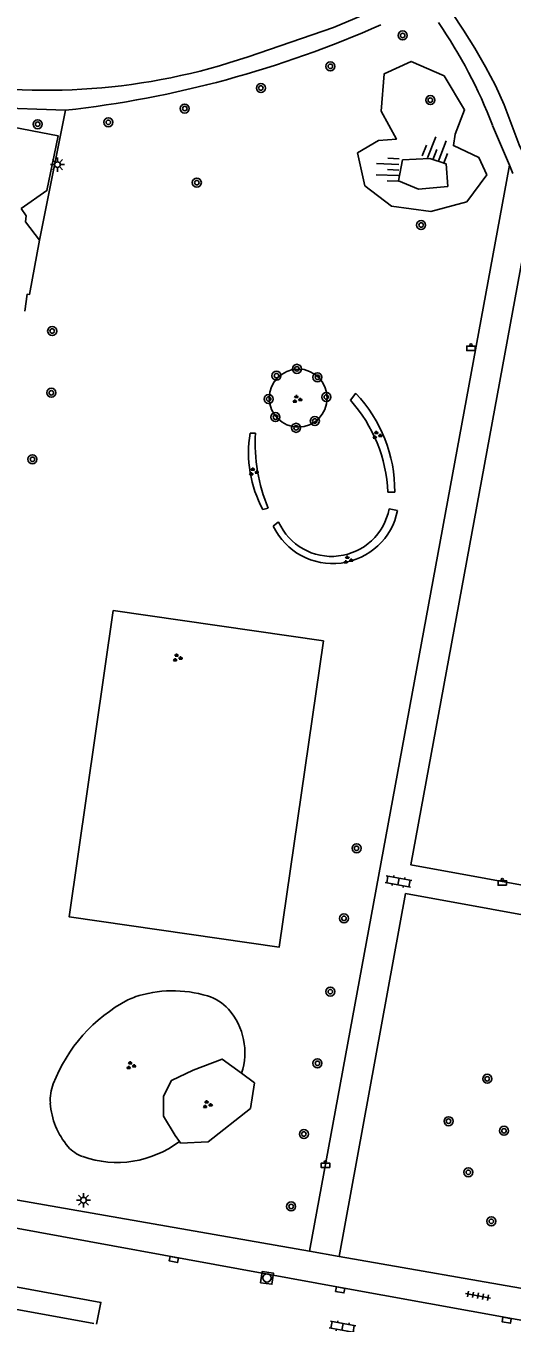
# Model space of a CAD drawing. Extents: x 132999 to 136000, y 398499 to 400501.
# Drawn here: x 133082.2 to 133125.3, y 399832.1 to 399947.1 of the extents above; entities that cross this region are included whole.
import ezdxf

# ---------------------------------------------------------------- set-up
doc = ezdxf.new("R2010")
doc.units = 0
for name, color, linetype in [('gg-afsc-erfafscheiding', 7, 'Continuous'), ('gg-knt-BGT kruinlijn', 7, 'Continuous'), ('gg-knt-bovenkant onderkant talud', 7, 'Continuous'), ('gg-knt-verharding', 7, 'Continuous'), ('gg-knt-verharding nz', 7, 'Continuous'), ('gt-grn-groengrens', 7, 'Continuous'), ('gt-grn-groengrens NZ', 7, 'Continuous'), ('gt-symb-afvalbak', 7, 'Continuous'), ('gt-symb-boom', 7, 'Continuous'), ('gt-symb-groenvak', 7, 'Continuous'), ('gt-symb-klinker verharding', 7, 'Continuous'), ('gt-symb-kolk', 7, 'Continuous'), ('gt-symb-lichtmast', 7, 'Continuous'), ('gt-symb-rioolschacht', 7, 'Continuous'), ('gt-symb-talud symbool', 7, 'Continuous'), ('gt-symb-tegel verharding', 7, 'Continuous')]:
    doc.layers.add(name, color=color, linetype=linetype)

# ---------------------------------------------------------------- blocks, each defined once
blk = doc.blocks.new('gt0-BOOM')
at = {"layer": 'gt-symb-boom'}
for radius in [0.4, 0.2]:
    blk.add_circle((0, 0), radius, dxfattribs=at)
blk = doc.blocks.new('gt0-LMAST')
at = {"layer": 'gt-symb-lichtmast'}
for p, q in [((-0.18, 0.17), (-0.45, 0.44)), ((-0.01, 0.25), (-0.01, 0.62)), ((0.17, 0.17), (0.44, 0.44)), ((-0.26, 0), (-0.63, 0)), ((-0.18, -0.18), (-0.45, -0.45)), ((-0.01, -0.25), (-0.01, -0.63)), ((0.44, -0.45), (0.17, -0.18)), ((0.24, 0), (0.62, 0))]:
    blk.add_line(p, q, dxfattribs=at)
blk.add_circle((-0.01, 0), 0.25, dxfattribs=at)
blk = doc.blocks.new('gt0-GRVAK')
at = {"layer": 'gt-symb-groenvak'}
for p, q in [((-0.11, 0.19), (-0.23, 0.24)), ((-0.18, 0.15), (0.09, 0.15)), ((-0.09, 0.21), (-0.16, 0.32)), ((-0.05, 0.21), (-0.05, 0.39)), ((0, 0.21), (0.06, 0.32)), ((0.01, 0.19), (0.13, 0.24)), ((0.26, -0.05), (0.2, 0.06)), ((0.3, -0.05), (0.3, 0.13)), ((0.35, -0.05), (0.41, 0.06)), ((-0.24, -0.23), (-0.36, -0.18)), ((-0.32, -0.26), (-0.05, -0.26)), ((-0.23, -0.21), (-0.29, -0.09)), ((-0.18, -0.2), (-0.18, -0.02)), ((-0.14, -0.21), (-0.07, -0.09)), ((-0.12, -0.23), (0, -0.18)), ((0.24, -0.07), (0.12, -0.02)), ((0.17, -0.11), (0.44, -0.11)), ((0.37, -0.07), (0.49, -0.02))]:
    blk.add_line(p, q, dxfattribs=at)
blk = doc.blocks.new('gt0-ABAK')
at = {"layer": 'gt-symb-afvalbak'}
blk.add_lwpolyline([(0.38, -0.5), (-0.37, -0.5), (-0.37, -0.1), (0.38, -0.1)], close=True, dxfattribs=at)
blk.add_circle((0, 0), 0.1, dxfattribs=at)
blk = doc.blocks.new('gt0-TALUD_1')
at = {"layer": 'gt-symb-talud symbool'}
for p, q in [((-1, -1), (-1, 0)), ((-0.5, -2), (-0.5, 0)), ((0, -1), (0, 0)), ((0.5, -2), (0.5, 0)), ((1, -1), (1, 0))]:
    blk.add_line(p, q, dxfattribs=at)
blk = doc.blocks.new('gt0-KL1')
at = {"layer": 'gt-symb-klinker verharding'}
for p, q in [((-1.15, 0.3), (1.15, 0.3)), ((-1, -0.3), (-1, 0.3)), ((-0.5, 0.3), (-0.5, 0.45)), ((0, -0.3), (0, 0.3)), ((0.5, 0.3), (0.5, 0.45)), ((1, -0.3), (1, 0.3)), ((-1.15, -0.3), (1.15, -0.3)), ((-0.5, -0.45), (-0.5, -0.3)), ((0.5, -0.45), (0.5, -0.3))]:
    blk.add_line(p, q, dxfattribs=at)
blk = doc.blocks.new('gt0-RS')
at = {"layer": 'gt-symb-rioolschacht'}
blk.add_lwpolyline([(-0.5, -0.5), (0.5, -0.5), (0.5, 0.5), (-0.5, 0.5)], close=True, dxfattribs=at)
blk.add_circle((0, 0), 0.375, dxfattribs=at)
blk = doc.blocks.new('gt0-KOLK')
at = {"layer": 'gt-symb-kolk'}
blk.add_lwpolyline([(0, 0), (0.37, 0), (0.37, 0.4), (-0.38, 0.4), (-0.38, 0), (0, 0)], dxfattribs=at)
blk = doc.blocks.new('gt0-TEG1')
at = {"layer": 'gt-symb-tegel verharding'}
for p, q in [((-1.12, 0), (1.12, 0)), ((-0.9, -0.25), (-0.9, 0.25)), ((-0.45, -0.25), (-0.45, 0.25)), ((0, -0.25), (0, 0.25)), ((0.45, -0.25), (0.45, 0.25)), ((0.9, -0.25), (0.9, 0.25))]:
    blk.add_line(p, q, dxfattribs=at)

msp = doc.modelspace()

# ---------------------------------------------------------------- linework, layer by layer
at = {"layer": 'gg-afsc-erfafscheiding'}
msp.add_lwpolyline([(133114.87, 399949.44), (133113.02, 399948.44), (133109.45, 399946.94), (133101.88, 399944.35)], dxfattribs=at)
msp.add_arc((133083.99, 399996.62), 55.25, 259.5142, 288.8936, dxfattribs=at)
at = {"layer": 'gg-knt-BGT kruinlijn'}
msp.add_lwpolyline([(133119.45, 399934.85), (133119.58, 399932.85), (133116.98, 399932.6), (133115.21, 399933.35), (133115.58, 399935.2), (133117.98, 399935.31), (133119.45, 399934.85)], dxfattribs=at)
at = {"layer": 'gg-knt-bovenkant onderkant talud'}
msp.add_lwpolyline([(133123.05, 399933.86), (133121.27, 399931.49), (133118.08, 399930.61), (133114.59, 399931.08), (133112.22, 399932.9), (133111.57, 399935.82), (133113.43, 399936.91), (133115.03, 399937.04), (133113.69, 399939.51), (133113.94, 399942.82), (133116.34, 399943.93), (133119.26, 399942.66), (133121.07, 399939.64), (133120.23, 399937.48), (133120.08, 399936.46), (133122.34, 399935.41), (133123.05, 399933.86)], dxfattribs=at)
at = {"layer": 'gg-knt-verharding'}
for p, q in [((133085.7, 399939.6), (133083.41, 399928.08)), ((133123.55, 399938.26), (133125.05, 399934.73)), ((133107.34, 399838.43), (133125.05, 399934.73)), ((133125.05, 399934.73), (133125.36, 399934)), ((133073.3, 399844.4), (133107.34, 399838.43)), ((133107.34, 399838.43), (133109.95, 399837.97)), ((133109.95, 399837.97), (133154.9, 399830.09)), ((133076.27, 399834.21), (133088.2, 399832.01))]:
    msp.add_line(p, q, dxfattribs=at)
for points in [[(133118.31, 399950.99), (133119.94, 399948.28), (133120.99, 399946.71), (133121.98, 399945.1), (133122.92, 399943.46), (133123.8, 399941.79), (133124.58, 399940.08), (133125.9, 399936.54), (133126.71, 399934.84)], [(133071.77, 399941.25), (133072.9, 399940.76), (133076.79, 399940.03), (133078.92, 399939.83), (133085.7, 399939.6)], [(133075.12, 399936.4), (133077.06, 399936.11), (133080.29, 399938.25), (133085.04, 399937.34), (133084.05, 399932.47), (133081.77, 399930.9)], [(133162.83, 399864.22), (133116.32, 399872.69), (133127.11, 399931.47), (133127.22, 399931.74)], [(133083.41, 399928.08), (133082.17, 399929.71), (133082.22, 399930.25), (133081.77, 399930.9)], [(133083.41, 399928.08), (133082.51, 399923.27), (133082.3, 399923.29), (133082.09, 399921.78)], [(133161.57, 399861.82), (133115.84, 399870.14), (133109.95, 399837.97)], [(133074.2, 399841.77), (133110.07, 399835.2), (133152.98, 399827.44)]]:
    msp.add_lwpolyline(points, dxfattribs=at)
for centre, radius, start, end in [((133075.26, 400033.48), 94.46, 276.3448, 293.9777), ((133082.55, 399922.48), 43.94, 21.0536, 34.5106)]:
    msp.add_arc(centre, radius, start, end, dxfattribs=at)
at = {"layer": 'gg-knt-verharding nz'}
msp.add_lwpolyline([(133088.46, 399831.97), (133088.84, 399833.89), (133073.71, 399836.66)], dxfattribs=at)
at = {"layer": 'gt-grn-groengrens'}
for p, q in [((133110.96, 399913.88), (133111.42, 399914.5)), ((133102.54, 399910.98), (133102.06, 399910.97)), ((133114.88, 399905.74), (133114.26, 399905.74)), ((133103.2, 399904.19), (133103.67, 399904.31)), ((133114.38, 399904.25), (133115.13, 399904.11)), ((133104.12, 399902.71), (133104.58, 399903.09))]:
    msp.add_line(p, q, dxfattribs=at)
for points in [[(133091.84, 399860.97), (133091.52, 399860.85), (133091.22, 399860.71)], [(133101.3, 399854.21), (133099.58, 399855.47), (133097.02, 399854.47), (133095.09, 399853.58), (133094.38, 399852.17), (133094.4, 399850.4), (133095.42, 399848.7), (133095.79, 399848.16)], [(133101.3, 399854.21), (133102.46, 399853.36), (133102.09, 399851.09), (133098.35, 399848.13), (133095.9, 399848), (133095.79, 399848.16)]]:
    msp.add_lwpolyline(points, dxfattribs=at)
for centre, radius, start, end in [((133106.33, 399914.08), 2.57, 0, 180), ((133106.33, 399914.08), 2.57, 180, 0), ((133102.4, 399905.87), 12.48, 359.3945, 43.686), ((133101.22, 399905.18), 13.06, 2.4551, 41.7608), ((133112.58, 399909.25), 10.66, 170.7141, 208.3312), ((133117.83, 399910.14), 15.32, 176.8624, 202.3796), ((133109.39, 399905.25), 5.85, 205.6806, 348.8077), ((133109.3, 399905.21), 5.17, 204.2449, 349.3383), ((133095.21, 399850.81), 10.71, 73.2733, 108.3768), ((133097.92, 399848.11), 14.27, 118.0224, 158.7727), ((133097.14, 399857.23), 4.01, 41.4891, 73.2477), ((133095.8, 399856.04), 5.8, 341.5909, 41.4641), ((133088.35, 399851.83), 4, 158.8106, 183.7776), ((133090.95, 399852), 6.61, 183.7638, 220.5933), ((133088.21, 399849.65), 3, 220.5946, 250.6799), ((133090.26, 399855.49), 9.19, 250.7105, 307.0308)]:
    msp.add_arc(centre, radius, start, end, dxfattribs=at)
at = {"layer": 'gt-grn-groengrens NZ'}
msp.add_lwpolyline([(133089.93, 399895.24), (133108.56, 399892.55), (133104.65, 399865.4), (133086.02, 399868.08), (133089.93, 399895.24)], dxfattribs=at)

# ---------------------------------------------------------------- block references
at = {"layer": 'gt-symb-afvalbak'}
for p in [(133121.63, 399918.79), (133124.41, 399871.38), (133108.74, 399846.34)]:
    msp.add_blockref('gt0-ABAK', p, dxfattribs=at)
at = {"layer": 'gt-symb-boom'}
for p in [(133115.58, 399946.23), (133109.18, 399943.49), (133103.02, 399941.57), (133118.03, 399940.5), (133096.27, 399939.75), (133083.24, 399938.36), (133089.5, 399938.53), (133097.34, 399933.18), (133117.22, 399929.42), (133104.4, 399916.06), (133106.21, 399916.67), (133108.03, 399915.92), (133103.71, 399913.99), (133108.82, 399914.17), (133104.31, 399912.39), (133106.14, 399911.44), (133107.8, 399912.04), (133111.5, 399874.16), (133110.38, 399867.94), (133109.17, 399861.45), (133108.03, 399855.09), (133123.08, 399853.72), (133119.65, 399849.96), (133106.83, 399848.82), (133124.57, 399849.11), (133121.4, 399845.43), (133105.7, 399842.4), (133123.44, 399841.08)]:
    msp.add_blockref('gt0-BOOM', p, dxfattribs=at)
for p, rotation in [((133084.52, 399920.02), -100.25359802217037), ((133084.44, 399914.55), -100.25359802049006), ((133082.77, 399908.65), -100.25359802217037)]:
    msp.add_blockref('gt0-BOOM', p, dxfattribs=dict(at, rotation=rotation))
at = {"layer": 'gt-symb-groenvak'}
for p in [(133106.21, 399913.97), (133113.3, 399910.78), (133102.35, 399907.54), (133110.73, 399899.72), (133095.6, 399891.05), (133091.48, 399854.89), (133098.26, 399851.43)]:
    msp.add_blockref('gt0-GRVAK', p, dxfattribs=at)
at = {"layer": 'gt-symb-klinker verharding'}
for p, rotation in [((133115.21, 399871.21), -9.961516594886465), ((133110.26, 399831.72), -10.366322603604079)]:
    msp.add_blockref('gt0-KL1', p, dxfattribs=dict(at, rotation=rotation))
at = {"layer": 'gt-symb-kolk'}
for p, rotation in [((133095.33, 399837.89), 169.63367739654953), ((133110.07, 399835.2), 169.69002960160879), ((133124.83, 399832.51), 169.80279442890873)]:
    msp.add_blockref('gt0-KOLK', p, dxfattribs=dict(at, rotation=rotation))
at = {"layer": 'gt-symb-lichtmast'}
for p in [(133085, 399934.78), (133087.3, 399842.95)]:
    msp.add_blockref('gt0-LMAST', p, dxfattribs=at)
at = {"layer": 'gt-symb-rioolschacht', "rotation": -7.700655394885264}
msp.add_blockref('gt0-RS', (133103.56, 399836.06), dxfattribs=at)
at = {"layer": 'gt-symb-talud symbool'}
for p, xscale, yscale, rotation in [((133118.26, 399935.2), 1.0004049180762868, 1.000404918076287, 158.8473547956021), ((133115.24, 399934.3), 0.9996849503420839, 0.9996849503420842, -92.12109639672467)]:
    msp.add_blockref('gt0-TALUD_1', p, dxfattribs=dict(at, xscale=xscale, yscale=yscale, rotation=rotation))
at = {"layer": 'gt-symb-tegel verharding', "rotation": 169.63367739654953}
msp.add_blockref('gt0-TEG1', (133122.27, 399834.48), dxfattribs=at)

doc.saveas('drawing.dxf')
